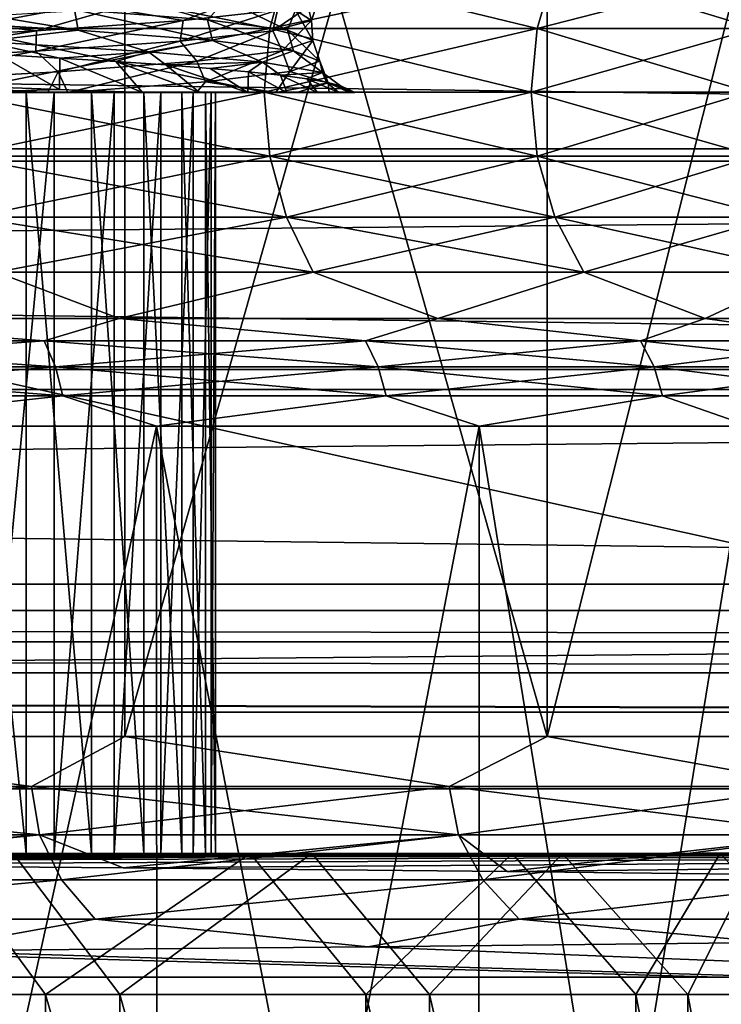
# Model space of a CAD drawing. Header units: metres. Extents: x -205 to 205, y -104 to 104.
# Tile 954 of 1056: x 11 to 13.49, y -40.49 to -37. Entities that reach past the tile are written whole.
import ezdxf

# ---------------------------------------------------------------- set-up
doc = ezdxf.new("R2010")
doc.units = ezdxf.units.M
doc.layers.add('solid_01_2-CONSUMER_EHM_BOX_SW0001', color=7, linetype='CONTINUOUS')

msp = doc.modelspace()

# ---------------------------------------------------------------- linework, layer by layer
at = {"layer": 'solid_01_2-CONSUMER_EHM_BOX_SW0001'}
for points in [[(27.853924, 67.360435), (-0.010849, -74.95858), (-0.010778, 75.04142)], [(27.853924, 67.360435), (27.752735, 66.82019), (-0.010849, -74.95858)], [(27.752735, 66.82019), (27.752735, 66.262619), (-0.010849, -74.95858)], [(27.752672, -66.17981), (-0.010849, -74.95858), (27.752735, 66.262619)], [(-42.500065, -37.458561, 108.5), (42.499969, 37.541401, 108.5), (-42.500031, 37.541439, 108.5)], [(-42.500065, -37.458561, 108.5), (42.499935, -37.458599, 108.5), (42.499969, 37.541401, 108.5)], [(-18.500069, -39.958572, 6), (18.499931, -39.958588, 6), (-18.500063, -31.758572, 6)], [(18.499931, -39.958588, 6), (18.499937, -31.758589, 6), (-18.500063, -31.758572, 6)], [(9.726179, -34.258587, 9.711827), (11.377234, -34.258587, 10.940975), (9.726241, -39.543434, 9.711865)], [(11.377255, -34.258587, 38.059006), (9.726205, -34.258587, 39.288155), (9.726241, -39.543434, 39.288136)], [(11.377255, -34.258587, 38.059006), (9.726241, -39.543434, 39.288136), (11.377274, -39.543434, 38.058987)], [(11.377234, -34.258587, 10.940975), (11.377274, -39.543434, 10.941013), (9.726241, -39.543434, 9.711865)], [(11.377234, -34.258587, 10.940975), (12.874451, -34.258587, 12.353525), (11.377274, -39.543434, 10.941013)], [(11.377255, -34.258587, 38.059006), (11.377274, -39.543434, 38.058987), (12.874446, -39.543438, 36.646477)], [(12.87447, -34.258587, 36.646454), (11.377255, -34.258587, 38.059006), (12.874446, -39.543438, 36.646477)], [(12.874451, -34.258587, 12.353525), (12.874446, -39.543438, 12.353523), (11.377274, -39.543434, 10.941013)], [(12.87447, -34.258587, 36.646454), (12.874446, -39.543438, 36.646477), (14.197513, -39.543438, 35.069706)], [(14.197634, -34.258587, 13.930455), (14.197513, -39.543438, 13.930293), (12.874446, -39.543438, 12.353523)], [(12.874451, -34.258587, 12.353525), (14.197634, -34.258587, 13.930455), (12.874446, -39.543438, 12.353523)], [(14.197644, -34.258587, 35.06953), (12.87447, -34.258587, 36.646454), (14.197513, -39.543438, 35.069706)], [(30.89452, -37.501553, 63.099998), (-30.894653, -37.501522, 63.099998), (-30.802666, -36.655441, 63.099998)], [(30.89452, -37.501553, 63.099998), (-30.802666, -36.655441, 63.099998), (30.802534, -36.655472, 63.099998)], [(10.836471, -36.815277, 14.276255), (10.783183, -37.031227, 14.32653), (11.891338, -37.031227, 15.647178)], [(10.836471, -36.815277, 34.723743), (11.950102, -36.815281, 33.396572), (10.783183, -37.031227, 34.67347)], [(11.950102, -36.815281, 33.396572), (11.891338, -37.031227, 33.352821), (10.783183, -37.031227, 34.67347)], [(11.950102, -36.815281, 15.603429), (10.836471, -36.815277, 14.276255), (11.891338, -37.031227, 15.647178)], [(11.950102, -36.815281, 15.603429), (11.891338, -37.031227, 15.647178), (12.838683, -37.031227, 17.087545)], [(12.902128, -36.815281, 31.949085), (12.838683, -37.031227, 31.912455), (11.891338, -37.031227, 33.352821)], [(11.950102, -36.815281, 33.396572), (12.902128, -36.815281, 31.949085), (11.891338, -37.031227, 33.352821)], [(12.902128, -36.815281, 17.050915), (11.950102, -36.815281, 15.603429), (12.838683, -37.031227, 17.087545)], [(12.902128, -36.815281, 17.050915), (12.838683, -37.031227, 17.087545), (13.612405, -37.031231, 18.628153)], [(13.679674, -36.815281, 30.400864), (13.612405, -37.031231, 30.371847), (12.838683, -37.031227, 31.912455)], [(12.902128, -36.815281, 31.949085), (13.679674, -36.815281, 30.400864), (12.838683, -37.031227, 31.912455)], [(13.679674, -36.815281, 18.599136), (12.902128, -36.815281, 17.050915), (13.612405, -37.031231, 18.628153)], [(11.29941, -36.893013, 20.334616), (11.67017, -37.000408, 21.531225), (11.197923, -36.963531, 20.068594)], [(11.29941, -36.893013, 20.334616), (11.73415, -36.929577, 21.795176), (11.67017, -37.000408, 21.531225)], [(12.011728, -36.893383, 23.34391), (12.038927, -37.002697, 24.821312), (11.982386, -36.966137, 23.298775)], [(12.011728, -36.893383, 23.34391), (12.062275, -36.929955, 24.870272), (12.038927, -37.002697, 24.821312)], [(10.542434, -36.926651, 18.67874), (11.211531, -37.036854, 20.036007), (10.551881, -36.999981, 18.644938)], [(10.542434, -36.926651, 18.67874), (11.197923, -36.963531, 20.068594), (11.211531, -37.036854, 20.036007)], [(11.786839, -36.924587, 27.288975), (11.337442, -36.961376, 28.764568), (11.583278, -37.003101, 27.881245)], [(11.786839, -36.924587, 27.288975), (11.583278, -37.003101, 27.881245), (11.917899, -36.966526, 26.390728)], [(11.73415, -36.929577, 21.795176), (11.953613, -37.037285, 23.042011), (11.67017, -37.000408, 21.531225)], [(11.73415, -36.929577, 21.795176), (11.982386, -36.966137, 23.298775), (11.953613, -37.037285, 23.042011)], [(12.062275, -36.929955, 24.870272), (11.901022, -37.039257, 26.338717), (12.038927, -37.002697, 24.821312)], [(12.062275, -36.929955, 24.870272), (11.917899, -36.966526, 26.390728), (11.901022, -37.039257, 26.338717)], [(11.337442, -36.961376, 28.764568), (10.704362, -36.998169, 30.170763), (11.064303, -37.039673, 29.317802)], [(11.337442, -36.961376, 28.764568), (11.064303, -37.039673, 29.317802), (11.583278, -37.003101, 27.881245)], [(11.197923, -36.963531, 20.068594), (11.687739, -37.073727, 21.500374), (11.211531, -37.036854, 20.036007)], [(11.197923, -36.963531, 20.068594), (11.67017, -37.000408, 21.531225), (11.687739, -37.073727, 21.500374)], [(11.917899, -36.966526, 26.390728), (11.573196, -37.075821, 27.827026), (11.901022, -37.039257, 26.338717)], [(11.917899, -36.966526, 26.390728), (11.583278, -37.003101, 27.881245), (11.573196, -37.075821, 27.827026)], [(11.982386, -36.966137, 23.298775), (12.042926, -37.074162, 24.576216), (11.953613, -37.037285, 23.042011)], [(11.982386, -36.966137, 23.298775), (12.038927, -37.002697, 24.821312), (12.042926, -37.074162, 24.576216)], [(10.704362, -36.998169, 30.170763), (10.367154, -37.076244, 30.676529), (11.064303, -37.039673, 29.317802)], [(10.551881, -36.999981, 18.644938), (11.211531, -37.036854, 20.036007), (10.874104, -37.078163, 19.162477)], [(11.583278, -37.003101, 27.881245), (11.061324, -37.112381, 29.262299), (11.573196, -37.075821, 27.827026)], [(11.583278, -37.003101, 27.881245), (11.064303, -37.039673, 29.317802), (11.061324, -37.112381, 29.262299)], [(11.67017, -37.000408, 21.531225), (11.974912, -37.110596, 23.013386), (11.687739, -37.073727, 21.500374)], [(11.67017, -37.000408, 21.531225), (11.953613, -37.037285, 23.042011), (11.974912, -37.110596, 23.013386)], [(12.038927, -37.002697, 24.821312), (11.901022, -37.039257, 26.338717), (11.934342, -37.111038, 26.109131)], [(12.038927, -37.002697, 24.821312), (11.934342, -37.111038, 26.109131), (12.042926, -37.074162, 24.576216)], [(11.064303, -37.039673, 29.317802), (10.367154, -37.076244, 30.676529), (10.37152, -37.148941, 30.620703)], [(11.064303, -37.039673, 29.317802), (10.37152, -37.148941, 30.620703), (11.061324, -37.112381, 29.262299)], [(10.783183, -37.031227, 14.32653), (10.765063, -37.2579, 14.343623), (11.871357, -37.2579, 15.662053)], [(11.891338, -37.031227, 33.352821), (11.871357, -37.2579, 33.337948), (10.765063, -37.2579, 34.656376)], [(10.783183, -37.031227, 34.67347), (11.891338, -37.031227, 33.352821), (10.765063, -37.2579, 34.656376)], [(11.891338, -37.031227, 15.647178), (10.783183, -37.031227, 14.32653), (11.871357, -37.2579, 15.662053)], [(11.211531, -37.036854, 20.036007), (11.461298, -37.114796, 20.581242), (10.874104, -37.078163, 19.162477)], [(11.211531, -37.036854, 20.036007), (11.687739, -37.073727, 21.500374), (11.461298, -37.114796, 20.581242)], [(11.901022, -37.039257, 26.338717), (11.573196, -37.075821, 27.827026), (11.631629, -37.147915, 27.616152)], [(11.901022, -37.039257, 26.338717), (11.631629, -37.147915, 27.616152), (11.934342, -37.111038, 26.109131)], [(11.891338, -37.031227, 15.647178), (11.871357, -37.2579, 15.662053), (12.81711, -37.2579, 17.1)], [(12.838683, -37.031227, 31.912455), (12.81711, -37.2579, 31.9), (11.871357, -37.2579, 33.337948)], [(11.891338, -37.031227, 33.352821), (12.838683, -37.031227, 31.912455), (11.871357, -37.2579, 33.337948)], [(12.838683, -37.031227, 17.087545), (11.891338, -37.031227, 15.647178), (12.81711, -37.2579, 17.1)], [(11.953613, -37.037285, 23.042011), (12.067712, -37.147469, 24.550274), (11.974912, -37.110596, 23.013386)], [(11.953613, -37.037285, 23.042011), (12.042926, -37.074162, 24.576216), (12.067712, -37.147469, 24.550274)], [(12.838683, -37.031227, 17.087545), (12.81711, -37.2579, 17.1), (13.589532, -37.257904, 18.63802)], [(12.838683, -37.031227, 31.912455), (13.612405, -37.031231, 30.371847), (12.81711, -37.2579, 31.9)], [(13.612405, -37.031231, 30.371847), (13.589532, -37.257904, 30.36198), (12.81711, -37.2579, 31.9)], [(13.612405, -37.031231, 18.628153), (12.838683, -37.031227, 17.087545), (13.589532, -37.257904, 18.63802)], [(11.146388, -37.136261, 19.604303), (10.874104, -37.078163, 19.162477), (11.461298, -37.114796, 20.581242)], [(11.146388, -37.136261, 19.604303), (10.927922, -37.123985, 19.133593), (10.874104, -37.078163, 19.162477)], [(11.573196, -37.075821, 27.827026), (11.061324, -37.112381, 29.262299), (11.140815, -37.184792, 29.072708)], [(11.573196, -37.075821, 27.827026), (11.140815, -37.184792, 29.072708), (11.631629, -37.147915, 27.616152)], [(11.687739, -37.073727, 21.500374), (11.864422, -37.151428, 22.063244), (11.461298, -37.114796, 20.581242)], [(11.687739, -37.073727, 21.500374), (11.974912, -37.110596, 23.013386), (11.864422, -37.151428, 22.063244)], [(12.042926, -37.074162, 24.576216), (11.934342, -37.111038, 26.109131), (11.962289, -37.184338, 26.086288)], [(12.042926, -37.074162, 24.576216), (11.962289, -37.184338, 26.086288), (12.067712, -37.147469, 24.550274)], [(11.061324, -37.112381, 29.262299), (10.37152, -37.148941, 30.620703), (10.468033, -37.221668, 30.454279)], [(11.061324, -37.112381, 29.262299), (10.468033, -37.221668, 30.454279), (11.140815, -37.184792, 29.072708)], [(11.145712, -37.247341, 19.04007), (10.811495, -37.236092, 18.382099), (10.927922, -37.123985, 19.133593)], [(11.145712, -37.247341, 19.04007), (10.927922, -37.123985, 19.133593), (11.146388, -37.136261, 19.604303)], [(11.344678, -37.148529, 20.083868), (11.146388, -37.136261, 19.604303), (11.461298, -37.114796, 20.581242)], [(11.522408, -37.160793, 20.571148), (11.344678, -37.148529, 20.083868), (11.461298, -37.114796, 20.581242)], [(11.522408, -37.160793, 20.571148), (11.461298, -37.114796, 20.581242), (11.864422, -37.151428, 22.063244)], [(11.934342, -37.111038, 26.109131), (11.631629, -37.147915, 27.616152), (11.662302, -37.221207, 27.596786)], [(11.934342, -37.111038, 26.109131), (11.662302, -37.221207, 27.596786), (11.962289, -37.184338, 26.086288)], [(11.974912, -37.110596, 23.013386), (12.07822, -37.188061, 23.584097), (11.864422, -37.151428, 22.063244)], [(11.974912, -37.110596, 23.013386), (12.067712, -37.147469, 24.550274), (12.07822, -37.188061, 23.584097)], [(11.631629, -37.147915, 27.616152), (11.140815, -37.184792, 29.072708), (11.175011, -37.258579, 29.058821)], [(11.145712, -37.247341, 19.04007), (11.146388, -37.136261, 19.604303), (11.439484, -37.258579, 19.715103)], [(11.344678, -37.148529, 20.083868), (11.439484, -37.258579, 19.715103), (11.146388, -37.136261, 19.604303)], [(11.631629, -37.147915, 27.616152), (11.175011, -37.258579, 29.058821), (11.662302, -37.221207, 27.596786)], [(11.344678, -37.148529, 20.083868), (11.641724, -37.258579, 20.316133), (11.439484, -37.258579, 19.715103)], [(11.522408, -37.160793, 20.571148), (11.641724, -37.258579, 20.316133), (11.344678, -37.148529, 20.083868)], [(11.679233, -37.173058, 21.064993), (11.522408, -37.160793, 20.571148), (11.864422, -37.151428, 22.063244)], [(11.522408, -37.160793, 20.571148), (11.812442, -37.258579, 20.92153), (11.641724, -37.258579, 20.316133)], [(11.679233, -37.173058, 21.064993), (11.812442, -37.258579, 20.92153), (11.522408, -37.160793, 20.571148)], [(11.814853, -37.185318, 21.564251), (11.679233, -37.173058, 21.064993), (11.864422, -37.151428, 22.063244)], [(11.929044, -37.197582, 22.068018), (11.814853, -37.185318, 21.564251), (11.864422, -37.151428, 22.063244)], [(11.929044, -37.197582, 22.068018), (11.864422, -37.151428, 22.063244), (12.07822, -37.188061, 23.584097)], [(12.067712, -37.147469, 24.550274), (11.962289, -37.184338, 26.086288), (12.097486, -37.224697, 25.119415)], [(12.067712, -37.147469, 24.550274), (12.097486, -37.224697, 25.119415), (12.07822, -37.188061, 23.584097)], [(11.140815, -37.184792, 29.072708), (10.468033, -37.221668, 30.454279), (11.104008, -37.258579, 29.223473)], [(11.140815, -37.184792, 29.072708), (11.104008, -37.258579, 29.223473), (11.175011, -37.258579, 29.058821)], [(11.962289, -37.184338, 26.086288), (11.662302, -37.221207, 27.596786), (11.91176, -37.258579, 26.655918)], [(11.814853, -37.185318, 21.564251), (11.812442, -37.258579, 20.92153), (11.679233, -37.173058, 21.064993)], [(11.814853, -37.185318, 21.564251), (11.951645, -37.258579, 21.531424), (11.812442, -37.258579, 20.92153)], [(11.929044, -37.197582, 22.068018), (11.951645, -37.258579, 21.531424), (11.814853, -37.185318, 21.564251)], [(11.962289, -37.184338, 26.086288), (11.91176, -37.258579, 26.655918), (12.097486, -37.224697, 25.119415)], [(12.021606, -37.209843, 22.575621), (11.929044, -37.197582, 22.068018), (12.07822, -37.188061, 23.584097)], [(11.929044, -37.197582, 22.068018), (12.059374, -37.258579, 22.146608), (11.951645, -37.258579, 21.531424)], [(12.021606, -37.209843, 22.575621), (12.059374, -37.258579, 22.146608), (11.929044, -37.197582, 22.068018)], [(12.092312, -37.222103, 23.086166), (12.021606, -37.209843, 22.575621), (12.07822, -37.188061, 23.584097)], [(12.14114, -37.234364, 23.598743), (12.07822, -37.188061, 23.584097), (12.097486, -37.224697, 25.119415)], [(12.14114, -37.234364, 23.598743), (12.092312, -37.222103, 23.086166), (12.07822, -37.188061, 23.584097)], [(10.468033, -37.221668, 30.454279), (10.412971, -37.258579, 30.566191), (11.104008, -37.258579, 29.223473)], [(11.145712, -37.247341, 19.04007), (10.785921, -37.258579, 18.38452), (10.811495, -37.236092, 18.382099)], [(11.662302, -37.221207, 27.596786), (11.175011, -37.258579, 29.058821), (11.631208, -37.258579, 27.78581)], [(11.662302, -37.221207, 27.596786), (11.631208, -37.258579, 27.78581), (11.91176, -37.258579, 26.655918)], [(12.097486, -37.224697, 25.119415), (11.91176, -37.258579, 26.655918), (11.986959, -37.258579, 26.253613)], [(12.097486, -37.224697, 25.119415), (11.986959, -37.258579, 26.253613), (12.101492, -37.258579, 25.452013)], [(12.021606, -37.209843, 22.575621), (12.135512, -37.258579, 22.764833), (12.059374, -37.258579, 22.146608)], [(12.092312, -37.222103, 23.086166), (12.135512, -37.258579, 22.764833), (12.021606, -37.209843, 22.575621)], [(12.092312, -37.222103, 23.086166), (12.17994, -37.258579, 23.383846), (12.135512, -37.258579, 22.764833)], [(12.14114, -37.234364, 23.598743), (12.17994, -37.258579, 23.383846), (12.092312, -37.222103, 23.086166)], [(12.097486, -37.224697, 25.119415), (12.101492, -37.258579, 25.452013), (12.173798, -37.258579, 24.626743)], [(12.16821, -37.246616, 24.112425), (12.097486, -37.224697, 25.119415), (12.173798, -37.258579, 24.626743)], [(12.16821, -37.246616, 24.112425), (12.14114, -37.234364, 23.598743), (12.097486, -37.224697, 25.119415)], [(12.14114, -37.234364, 23.598743), (12.192699, -37.258579, 24.00444), (12.17994, -37.258579, 23.383846)], [(12.16821, -37.246616, 24.112425), (12.192699, -37.258579, 24.00444), (12.14114, -37.234364, 23.598743)], [(11.104008, -37.258579, 29.223473), (10.412971, -37.258579, 30.566191), (10.868356, -37.258579, 28.831619)], [(10.749887, -37.258579, 19.882206), (11.027262, -39.95858, 20.590677), (10.749854, -39.95858, 19.882133)], [(10.749887, -37.258579, 19.882206), (11.027293, -37.258579, 20.590759), (11.027262, -39.95858, 20.590677)], [(10.785921, -37.258579, 18.38452), (11.027293, -37.258579, 20.590759), (10.749887, -37.258579, 19.882206)], [(10.765063, -37.2579, 14.343623), (10.782968, -37.484608, 14.326732), (11.891101, -37.484608, 15.647354)], [(11.871357, -37.2579, 15.662053), (10.765063, -37.2579, 14.343623), (11.891101, -37.484608, 15.647354)], [(10.765063, -37.2579, 34.656376), (11.871357, -37.2579, 33.337948), (10.782968, -37.484608, 34.673267)], [(11.871357, -37.2579, 33.337948), (11.891101, -37.484608, 33.352646), (10.782968, -37.484608, 34.673267)], [(11.145712, -37.247341, 19.04007), (11.439484, -37.258579, 19.715103), (10.785921, -37.258579, 18.38452)], [(10.785921, -37.258579, 18.38452), (11.439484, -37.258579, 19.715103), (11.027293, -37.258579, 20.590759)], [(11.126906, -37.258579, 28.11598), (10.868356, -37.258579, 28.831619), (10.868382, -39.95858, 28.831547)], [(11.104008, -37.258579, 29.223473), (10.868356, -37.258579, 28.831619), (11.126906, -37.258579, 28.11598)], [(11.126906, -37.258579, 28.11598), (10.868382, -39.95858, 28.831547), (11.12693, -39.95858, 28.115898)], [(11.027293, -37.258579, 20.590759), (11.25905, -39.95858, 21.321594), (11.027262, -39.95858, 20.590677)], [(11.027293, -37.258579, 20.590759), (11.259079, -37.258579, 21.321686), (11.25905, -39.95858, 21.321594)], [(11.439484, -37.258579, 19.715103), (11.259079, -37.258579, 21.321686), (11.027293, -37.258579, 20.590759)], [(11.175011, -37.258579, 29.058821), (11.104008, -37.258579, 29.223473), (11.126906, -37.258579, 28.11598)], [(11.339261, -37.258579, 27.379181), (11.126906, -37.258579, 28.11598), (11.12693, -39.95858, 28.115898)], [(11.175011, -37.258579, 29.058821), (11.126906, -37.258579, 28.11598), (11.339261, -37.258579, 27.379181)], [(11.339261, -37.258579, 27.379181), (11.12693, -39.95858, 28.115898), (11.339281, -39.95858, 27.379089)], [(11.175011, -37.258579, 29.058821), (11.339261, -37.258579, 27.379181), (11.50406, -37.258579, 26.628265)], [(11.631208, -37.258579, 27.78581), (11.175011, -37.258579, 29.058821), (11.50406, -37.258579, 26.628265)], [(11.259079, -37.258579, 21.321686), (11.443674, -39.95858, 22.067884), (11.25905, -39.95858, 21.321594)], [(11.259079, -37.258579, 21.321686), (11.443698, -37.258579, 22.067986), (11.443674, -39.95858, 22.067884)], [(11.439484, -37.258579, 19.715103), (11.443698, -37.258579, 22.067986), (11.259079, -37.258579, 21.321686)], [(11.50406, -37.258579, 26.628265), (11.339261, -37.258579, 27.379181), (11.339281, -39.95858, 27.379089)], [(11.50406, -37.258579, 26.628265), (11.339281, -39.95858, 27.379089), (11.504076, -39.95858, 26.628164)], [(11.439484, -37.258579, 19.715103), (11.578707, -37.258579, 22.820278), (11.443698, -37.258579, 22.067986)], [(11.439484, -37.258579, 19.715103), (11.641724, -37.258579, 20.316133), (11.578707, -37.258579, 22.820278)], [(11.443698, -37.258579, 22.067986), (11.578689, -39.95858, 22.820169), (11.443674, -39.95858, 22.067884)], [(11.443698, -37.258579, 22.067986), (11.578707, -37.258579, 22.820278), (11.578689, -39.95858, 22.820169)], [(11.619109, -37.258579, 25.872669), (11.50406, -37.258579, 26.628265), (11.504076, -39.95858, 26.628164)], [(11.631208, -37.258579, 27.78581), (11.50406, -37.258579, 26.628265), (11.619109, -37.258579, 25.872669)], [(11.619109, -37.258579, 25.872669), (11.504076, -39.95858, 26.628164), (11.619119, -39.95858, 25.872561)], [(11.578707, -37.258579, 22.820278), (11.663017, -39.95858, 23.577497), (11.578689, -39.95858, 22.820169)], [(11.578707, -37.258579, 22.820278), (11.66303, -37.258579, 23.57761), (11.663017, -39.95858, 23.577497)], [(11.641724, -37.258579, 20.316133), (11.66303, -37.258579, 23.57761), (11.578707, -37.258579, 22.820278)], [(11.683356, -37.258579, 25.113375), (11.619109, -37.258579, 25.872669), (11.619119, -39.95858, 25.872561)], [(11.631208, -37.258579, 27.78581), (11.619109, -37.258579, 25.872669), (11.683356, -37.258579, 25.113375)], [(11.683356, -37.258579, 25.113375), (11.619119, -39.95858, 25.872561), (11.68336, -39.95858, 25.11326)], [(11.631208, -37.258579, 27.78581), (11.683356, -37.258579, 25.113375), (11.812442, -37.258579, 20.92153)], [(11.91176, -37.258579, 26.655918), (11.631208, -37.258579, 27.78581), (11.812442, -37.258579, 20.92153)], [(11.641724, -37.258579, 20.316133), (11.697944, -37.258579, 24.345165), (11.66303, -37.258579, 23.57761)], [(11.641724, -37.258579, 20.316133), (11.812442, -37.258579, 20.92153), (11.697944, -37.258579, 24.345165)], [(11.66303, -37.258579, 23.57761), (11.69794, -39.95858, 24.345051), (11.663017, -39.95858, 23.577497)], [(11.66303, -37.258579, 23.57761), (11.697944, -37.258579, 24.345165), (11.69794, -39.95858, 24.345051)], [(11.697944, -37.258579, 24.345165), (11.683356, -37.258579, 25.113375), (11.68336, -39.95858, 25.11326)], [(11.812442, -37.258579, 20.92153), (11.683356, -37.258579, 25.113375), (11.697944, -37.258579, 24.345165)], [(11.697944, -37.258579, 24.345165), (11.68336, -39.95858, 25.11326), (11.69794, -39.95858, 24.345051)], [(11.91176, -37.258579, 26.655918), (11.812442, -37.258579, 20.92153), (11.951645, -37.258579, 21.531424)], [(11.871357, -37.2579, 15.662053), (11.891101, -37.484608, 15.647354), (12.838427, -37.484608, 17.087692)], [(12.81711, -37.2579, 17.1), (11.871357, -37.2579, 15.662053), (12.838427, -37.484608, 17.087692)], [(11.871357, -37.2579, 33.337948), (12.81711, -37.2579, 31.9), (11.891101, -37.484608, 33.352646)], [(12.81711, -37.2579, 31.9), (12.838427, -37.484608, 31.912308), (11.891101, -37.484608, 33.352646)], [(11.986959, -37.258579, 26.253613), (11.91176, -37.258579, 26.655918), (11.951645, -37.258579, 21.531424)], [(12.101492, -37.258579, 25.452013), (11.951645, -37.258579, 21.531424), (12.059374, -37.258579, 22.146608)], [(12.101492, -37.258579, 25.452013), (11.986959, -37.258579, 26.253613), (11.951645, -37.258579, 21.531424)], [(12.101492, -37.258579, 25.452013), (12.059374, -37.258579, 22.146608), (12.135512, -37.258579, 22.764833)], [(12.101492, -37.258579, 25.452013), (12.135512, -37.258579, 22.764833), (12.173798, -37.258579, 24.626743)], [(12.135512, -37.258579, 22.764833), (12.17994, -37.258579, 23.383846), (12.173798, -37.258579, 24.626743)], [(12.16821, -37.246616, 24.112425), (12.173798, -37.258579, 24.626743), (12.192699, -37.258579, 24.00444)], [(12.17994, -37.258579, 23.383846), (12.192699, -37.258579, 24.00444), (12.173798, -37.258579, 24.626743)], [(12.81711, -37.2579, 17.1), (12.838427, -37.484608, 17.087692), (13.612134, -37.484608, 18.628269)], [(13.589532, -37.257904, 18.63802), (12.81711, -37.2579, 17.1), (13.612134, -37.484608, 18.628269)], [(12.81711, -37.2579, 31.9), (13.589532, -37.257904, 30.36198), (12.838427, -37.484608, 31.912308)], [(13.589532, -37.257904, 30.36198), (13.612134, -37.484608, 30.371731), (12.838427, -37.484608, 31.912308)], [(-42.438484, -38.240883, 108.5), (42.499935, -37.458599, 108.5), (-42.500065, -37.458561, 108.5)], [(-42.438484, -38.240883, 108.5), (42.438351, -38.240921, 108.5), (42.499935, -37.458599, 108.5)], [(31.10854, -38.312344, 63.099998), (-31.108673, -38.312309, 63.099998), (-30.894653, -37.501522, 63.099998)], [(31.10854, -38.312344, 63.099998), (-30.894653, -37.501522, 63.099998), (30.89452, -37.501553, 63.099998)], [(10.782968, -37.484608, 14.326732), (10.83605, -37.700649, 14.276651), (11.949638, -37.700653, 15.603774)], [(11.891101, -37.484608, 15.647354), (10.782968, -37.484608, 14.326732), (11.949638, -37.700653, 15.603774)], [(10.782968, -37.484608, 34.673267), (11.891101, -37.484608, 33.352646), (10.83605, -37.700649, 34.723351)], [(11.891101, -37.484608, 33.352646), (11.949638, -37.700653, 33.396225), (10.83605, -37.700649, 34.723351)], [(11.891101, -37.484608, 15.647354), (11.949638, -37.700653, 15.603774), (12.901628, -37.700653, 17.051203)], [(12.838427, -37.484608, 17.087692), (11.891101, -37.484608, 15.647354), (12.901628, -37.700653, 17.051203)], [(11.891101, -37.484608, 33.352646), (12.838427, -37.484608, 31.912308), (11.949638, -37.700653, 33.396225)], [(12.838427, -37.484608, 31.912308), (12.901628, -37.700653, 31.948797), (11.949638, -37.700653, 33.396225)], [(12.838427, -37.484608, 17.087692), (12.901628, -37.700653, 17.051203), (13.679144, -37.700653, 18.599365)], [(13.612134, -37.484608, 18.628269), (12.838427, -37.484608, 17.087692), (13.679144, -37.700653, 18.599365)], [(12.838427, -37.484608, 31.912308), (13.612134, -37.484608, 30.371731), (12.901628, -37.700653, 31.948797)], [(13.612134, -37.484608, 30.371731), (13.679144, -37.700653, 30.400635), (12.901628, -37.700653, 31.948797)], [(10.83605, -37.700649, 14.276651), (10.921807, -37.895844, 14.195743), (12.044209, -37.895847, 15.533369)], [(11.949638, -37.700653, 15.603774), (10.83605, -37.700649, 14.276651), (12.044209, -37.895847, 15.533369)], [(10.83605, -37.700649, 34.723351), (11.949638, -37.700653, 33.396225), (10.921807, -37.895844, 34.804256)], [(11.949638, -37.700653, 33.396225), (12.044209, -37.895847, 33.466633), (10.921807, -37.895844, 34.804256)], [(11.949638, -37.700653, 15.603774), (12.044209, -37.895847, 15.533369), (13.003733, -37.895847, 16.992252)], [(12.901628, -37.700653, 17.051203), (11.949638, -37.700653, 15.603774), (13.003733, -37.895847, 16.992252)], [(11.949638, -37.700653, 33.396225), (12.901628, -37.700653, 31.948797), (12.044209, -37.895847, 33.466633)], [(12.901628, -37.700653, 31.948797), (13.003733, -37.895847, 32.007748), (12.044209, -37.895847, 33.466633)], [(12.901628, -37.700653, 17.051203), (13.003733, -37.895847, 16.992252), (13.787401, -37.895847, 18.552668)], [(13.679144, -37.700653, 18.599365), (12.901628, -37.700653, 17.051203), (13.787401, -37.895847, 18.552668)], [(12.901628, -37.700653, 31.948797), (13.679144, -37.700653, 30.400635), (13.003733, -37.895847, 32.007748)], [(13.679144, -37.700653, 30.400635), (13.787401, -37.895847, 30.447332), (13.003733, -37.895847, 32.007748)], [(10.921807, -37.895844, 34.804256), (11.356772, -38.060833, 34.561283), (10.061215, -38.060833, 35.856838)], [(10.921807, -37.895844, 14.195743), (10.061215, -38.060833, 13.14316), (11.356772, -38.060833, 14.438718)], [(10.921807, -37.895844, 34.804256), (12.044209, -37.895847, 33.466633), (11.356772, -38.060833, 34.561283)], [(12.044209, -37.895847, 15.533369), (10.921807, -37.895844, 14.195743), (11.356772, -38.060833, 14.438718)], [(12.044209, -37.895847, 33.466633), (12.486722, -38.060837, 33.119007), (11.356772, -38.060833, 34.561283)], [(12.044209, -37.895847, 15.533369), (11.356772, -38.060833, 14.438718), (12.486722, -38.060837, 15.880992)], [(12.044209, -37.895847, 33.466633), (13.003733, -37.895847, 32.007748), (12.486722, -38.060837, 33.119007)], [(13.003733, -37.895847, 16.992252), (12.044209, -37.895847, 15.533369), (12.486722, -38.060837, 15.880992)], [(13.003733, -37.895847, 32.007748), (13.434587, -38.060837, 31.55105), (12.486722, -38.060837, 33.119007)], [(13.003733, -37.895847, 16.992252), (12.486722, -38.060837, 15.880992), (13.434587, -38.060837, 17.44895)], [(13.003733, -37.895847, 32.007748), (13.787401, -37.895847, 30.447332), (13.434587, -38.060837, 31.55105)], [(13.787401, -37.895847, 18.552668), (13.003733, -37.895847, 16.992252), (13.434587, -38.060837, 17.44895)], [(13.787401, -37.895847, 30.447332), (14.186543, -38.060837, 29.880272), (13.434587, -38.060837, 31.55105)], [(13.787401, -37.895847, 18.552668), (13.434587, -38.060837, 17.44895), (14.186543, -38.060837, 19.119728)], [(9.800762, -38.1394, 36.180172), (10.061215, -38.060833, 35.856838), (11.090478, -38.1394, 34.96339)], [(11.090478, -38.1394, 14.036611), (10.061215, -38.060833, 13.14316), (9.800762, -38.1394, 12.819826)], [(11.090478, -38.1394, 34.96339), (10.061215, -38.060833, 35.856838), (11.356772, -38.060833, 34.561283)], [(11.090478, -38.1394, 14.036611), (11.356772, -38.060833, 14.438718), (10.061215, -38.060833, 13.14316)], [(11.090478, -38.1394, 34.96339), (11.356772, -38.060833, 34.561283), (12.230213, -38.1394, 33.605106)], [(12.230213, -38.1394, 15.394894), (11.356772, -38.060833, 14.438718), (11.090478, -38.1394, 14.036611)], [(12.230213, -38.1394, 33.605106), (11.356772, -38.060833, 34.561283), (12.486722, -38.060837, 33.119007)], [(12.230213, -38.1394, 15.394894), (12.486722, -38.060837, 15.880992), (11.356772, -38.060833, 14.438718)], [(12.230213, -38.1394, 33.605106), (12.486722, -38.060837, 33.119007), (13.204555, -38.1394, 32.123692)], [(13.204555, -38.1394, 16.876308), (12.486722, -38.060837, 15.880992), (12.230213, -38.1394, 15.394894)], [(13.204555, -38.1394, 32.123692), (12.486722, -38.060837, 33.119007), (13.434587, -38.060837, 31.55105)], [(13.204555, -38.1394, 16.876308), (13.434587, -38.060837, 17.44895), (12.486722, -38.060837, 15.880992)], [(13.204555, -38.1394, 32.123692), (13.434587, -38.060837, 31.55105), (14.000326, -38.1394, 30.539181)], [(14.000326, -38.1394, 18.460819), (13.434587, -38.060837, 17.44895), (13.204555, -38.1394, 16.876308)], [(14.000326, -38.1394, 30.539181), (13.434587, -38.060837, 31.55105), (14.186543, -38.060837, 29.880272)], [(14.000326, -38.1394, 18.460819), (14.186543, -38.060837, 19.119728), (13.434587, -38.060837, 17.44895)], [(9.800762, -38.1394, 12.819826), (9.83685, -38.232349, 12.776818), (11.131315, -38.232349, 13.998082)], [(11.090478, -38.1394, 14.036611), (9.800762, -38.1394, 12.819826), (11.131315, -38.232349, 13.998082)], [(9.800762, -38.1394, 36.180172), (11.090478, -38.1394, 34.96339), (9.83685, -38.232349, 36.223183)], [(11.090478, -38.1394, 34.96339), (11.131315, -38.232349, 35.001919), (9.83685, -38.232349, 36.223183)], [(11.090478, -38.1394, 14.036611), (11.131315, -38.232349, 13.998082), (12.275247, -38.232349, 15.361367)], [(12.230213, -38.1394, 15.394894), (11.090478, -38.1394, 14.036611), (12.275247, -38.232349, 15.361367)], [(11.090478, -38.1394, 34.96339), (12.230213, -38.1394, 33.605106), (11.131315, -38.232349, 35.001919)], [(12.230213, -38.1394, 33.605106), (12.275247, -38.232349, 33.638634), (11.131315, -38.232349, 35.001919)], [(12.230213, -38.1394, 15.394894), (12.275247, -38.232349, 15.361367), (13.253176, -38.232353, 16.848236)], [(13.204555, -38.1394, 16.876308), (12.230213, -38.1394, 15.394894), (13.253176, -38.232353, 16.848236)], [(12.230213, -38.1394, 33.605106), (13.204555, -38.1394, 32.123692), (12.275247, -38.232349, 33.638634)], [(13.204555, -38.1394, 32.123692), (13.253176, -38.232353, 32.151764), (12.275247, -38.232349, 33.638634)], [(13.204555, -38.1394, 16.876308), (13.253176, -38.232353, 16.848236), (14.051878, -38.232353, 18.438583)], [(14.000326, -38.1394, 18.460819), (13.204555, -38.1394, 16.876308), (14.051878, -38.232353, 18.438583)], [(13.204555, -38.1394, 32.123692), (14.000326, -38.1394, 30.539181), (13.253176, -38.232353, 32.151764)], [(14.000326, -38.1394, 30.539181), (14.051878, -38.232353, 30.561417), (13.253176, -38.232353, 32.151764)], [(-42.255455, -39.0033, 108.5), (42.438351, -38.240921, 108.5), (-42.438484, -38.240883, 108.5)], [(-42.255455, -39.0033, 108.5), (42.255322, -39.003338, 108.5), (42.438351, -38.240921, 108.5)], [(9.83685, -38.232349, 12.776818), (9.859188, -38.335228, 12.750196), (11.156592, -38.335228, 13.974235)], [(11.131315, -38.232349, 13.998082), (9.83685, -38.232349, 12.776818), (11.156592, -38.335228, 13.974235)], [(9.83685, -38.232349, 36.223183), (11.131315, -38.232349, 35.001919), (9.859188, -38.335228, 36.249802)], [(11.131315, -38.232349, 35.001919), (11.156592, -38.335228, 35.025764), (9.859188, -38.335228, 36.249802)], [(11.131315, -38.232349, 13.998082), (11.156592, -38.335228, 13.974235), (12.303123, -38.335228, 15.340615)], [(12.275247, -38.232349, 15.361367), (11.131315, -38.232349, 13.998082), (12.303123, -38.335228, 15.340615)], [(11.131315, -38.232349, 35.001919), (12.275247, -38.232349, 33.638634), (11.156592, -38.335228, 35.025764)], [(12.275247, -38.232349, 33.638634), (12.303123, -38.335228, 33.659386), (11.156592, -38.335228, 35.025764)], [(12.275247, -38.232349, 15.361367), (12.303123, -38.335228, 15.340615), (13.283272, -38.335232, 16.83086)], [(13.253176, -38.232353, 16.848236), (12.275247, -38.232349, 15.361367), (13.283272, -38.335232, 16.83086)], [(12.275247, -38.232349, 33.638634), (13.253176, -38.232353, 32.151764), (12.303123, -38.335228, 33.659386)], [(13.253176, -38.232353, 32.151764), (13.283272, -38.335232, 32.16914), (12.303123, -38.335228, 33.659386)], [(13.253176, -38.232353, 16.848236), (13.283272, -38.335232, 16.83086), (14.083788, -38.335232, 18.424818)], [(14.051878, -38.232353, 18.438583), (13.253176, -38.232353, 16.848236), (14.083788, -38.335232, 18.424818)], [(13.253176, -38.232353, 32.151764), (14.051878, -38.232353, 30.561417), (13.283272, -38.335232, 32.16914)], [(14.051878, -38.232353, 30.561417), (14.083788, -38.335232, 30.575182), (13.283272, -38.335232, 32.16914)], [(31.445253, -39.096508, 63.099998), (-31.445387, -39.096478, 63.099998), (-31.108673, -38.312309, 63.099998)], [(31.10854, -38.312344, 63.099998), (31.445253, -39.096508, 63.099998), (-31.108673, -38.312309, 63.099998)], [(9.859188, -38.335228, 36.249802), (11.156592, -38.335228, 35.025764), (10.178865, -38.442856, 35.989639)], [(11.156592, -38.335228, 13.974235), (9.859188, -38.335228, 12.750196), (10.178865, -38.442856, 13.01036)], [(11.156592, -38.335228, 35.025764), (11.489573, -38.44286, 34.678932), (10.178865, -38.442856, 35.989639)], [(11.156592, -38.335228, 13.974235), (10.178865, -38.442856, 13.01036), (11.489573, -38.44286, 14.321067)], [(11.156592, -38.335228, 35.025764), (12.303123, -38.335228, 33.659386), (11.489573, -38.44286, 34.678932)], [(12.303123, -38.335228, 15.340615), (11.156592, -38.335228, 13.974235), (11.489573, -38.44286, 14.321067)], [(12.303123, -38.335228, 33.659386), (12.632735, -38.44286, 33.219795), (11.489573, -38.44286, 34.678932)], [(12.303123, -38.335228, 15.340615), (11.489573, -38.44286, 14.321067), (12.632735, -38.44286, 15.780206)], [(12.303123, -38.335228, 33.659386), (13.283272, -38.335232, 32.16914), (12.632735, -38.44286, 33.219795)], [(13.283272, -38.335232, 16.83086), (12.303123, -38.335228, 15.340615), (12.632735, -38.44286, 15.780206)], [(13.283272, -38.335232, 32.16914), (13.591683, -38.44286, 31.633501), (12.632735, -38.44286, 33.219795)], [(13.283272, -38.335232, 16.83086), (12.632735, -38.44286, 15.780206), (13.591683, -38.44286, 17.366499)], [(13.283272, -38.335232, 32.16914), (14.083788, -38.335232, 30.575182), (13.591683, -38.44286, 31.633501)], [(14.083788, -38.335232, 18.424818), (13.283272, -38.335232, 16.83086), (13.591683, -38.44286, 17.366499)], [(10.176485, -44.386917, 35.991135), (10.178865, -38.442856, 35.989639), (11.489573, -38.44286, 34.678932)], [(10.176485, -44.386917, 13.008865), (11.491065, -44.386921, 14.323444), (10.178865, -38.442856, 13.01036)], [(11.491065, -44.386921, 34.676556), (10.176485, -44.386917, 35.991135), (11.489573, -38.44286, 34.678932)], [(11.491065, -44.386921, 14.323444), (11.489573, -38.44286, 14.321067), (10.178865, -38.442856, 13.01036)], [(11.491065, -44.386921, 34.676556), (11.489573, -38.44286, 34.678932), (12.632735, -38.44286, 33.219795)], [(12.630839, -44.386921, 15.778624), (12.632735, -38.44286, 15.780206), (11.489573, -38.44286, 14.321067)], [(11.491065, -44.386921, 14.323444), (12.630839, -44.386921, 15.778624), (11.489573, -38.44286, 14.321067)], [(12.630839, -44.386921, 33.221375), (11.491065, -44.386921, 34.676556), (12.632735, -38.44286, 33.219795)], [(12.630839, -44.386921, 33.221375), (12.632735, -38.44286, 33.219795), (13.591683, -38.44286, 31.633501)], [(13.592675, -44.386921, 31.631077), (12.630839, -44.386921, 33.221375), (13.591683, -38.44286, 31.633501)], [(12.630839, -44.386921, 15.778624), (13.592675, -44.386921, 17.368923), (12.632735, -38.44286, 15.780206)], [(13.592675, -44.386921, 17.368923), (13.591683, -38.44286, 17.366499), (12.632735, -38.44286, 15.780206)], [(-41.954979, -39.72876, 108.5), (42.255322, -39.003338, 108.5), (-42.255455, -39.0033, 108.5)], [(-41.954979, -39.72876, 108.5), (41.954842, -39.728798, 108.5), (42.255322, -39.003338, 108.5)], [(31.492624, -39.207039, 63.099998), (-31.492754, -39.207001, 63.099998), (-31.445387, -39.096478, 63.099998)], [(31.492624, -39.207039, 63.099998), (-31.445387, -39.096478, 63.099998), (31.445253, -39.096508, 63.099998)], [(31.527092, -39.317688, 63.099998), (-31.527222, -39.317642, 63.099998), (-31.492754, -39.207001, 63.099998)], [(31.527092, -39.317688, 63.099998), (-31.492754, -39.207001, 63.099998), (31.492624, -39.207039, 63.099998)], [(-31.527222, -39.317642, 63.099998), (18.998238, -39.456894, 63.099998), (-18.998371, -39.456875, 63.099998)], [(-31.527222, -39.317642, 63.099998), (20.301628, -39.456894, 63.099998), (18.998238, -39.456894, 63.099998)], [(31.527092, -39.317688, 63.099998), (20.301628, -39.456894, 63.099998), (-31.527222, -39.317642, 63.099998)], [(-18.998373, -40.556545, 63.099998), (-18.998371, -39.456875, 63.099998), (18.998236, -40.556561, 63.099998)], [(18.998236, -40.556561, 63.099998), (-18.998371, -39.456875, 63.099998), (18.998238, -39.456894, 63.099998)], [(9.425269, -39.720108, 39.500336), (11.045509, -39.720108, 38.350716), (9.726241, -39.543434, 39.288136)], [(11.045509, -39.720108, 10.649284), (9.425269, -39.720108, 9.499662), (9.726241, -39.543434, 9.711865)], [(11.045509, -39.720108, 38.350716), (11.377274, -39.543434, 38.058987), (9.726241, -39.543434, 39.288136)], [(11.045509, -39.720108, 10.649284), (9.726241, -39.543434, 9.711865), (11.377274, -39.543434, 10.941013)], [(11.045509, -39.720108, 38.350716), (12.526845, -39.720108, 37.026913), (11.377274, -39.543434, 38.058987)], [(12.526845, -39.720108, 11.973087), (11.045509, -39.720108, 10.649284), (11.377274, -39.543434, 10.941013)], [(12.526845, -39.720108, 37.026913), (12.874446, -39.543438, 36.646477), (11.377274, -39.543434, 38.058987)], [(12.526845, -39.720108, 11.973087), (11.377274, -39.543434, 10.941013), (12.874446, -39.543438, 12.353523)], [(12.526845, -39.720108, 37.026913), (13.850648, -39.720108, 35.545578), (12.874446, -39.543438, 36.646477)], [(13.850648, -39.720108, 13.454423), (12.526845, -39.720108, 11.973087), (12.874446, -39.543438, 12.353523)], [(13.850648, -39.720108, 35.545578), (14.197513, -39.543438, 35.069706), (12.874446, -39.543438, 36.646477)], [(13.850648, -39.720108, 13.454423), (12.874446, -39.543438, 12.353523), (14.197513, -39.543438, 13.930293)], [(-41.545261, -40.39732, 108.5), (41.954842, -39.728798, 108.5), (-41.954979, -39.72876, 108.5)], [(-41.545261, -40.39732, 108.5), (41.545124, -40.397358, 108.5), (41.954842, -39.728798, 108.5)], [(9.425269, -39.720108, 39.500336), (9.450178, -39.891552, 39.539982), (11.0747, -39.891556, 38.387321)], [(9.425269, -39.720108, 39.500336), (11.0747, -39.891556, 38.387321), (11.045509, -39.720108, 38.350716)], [(11.045509, -39.720108, 10.649284), (9.450178, -39.891552, 9.460019), (9.425269, -39.720108, 9.499662)], [(11.045509, -39.720108, 10.649284), (11.0747, -39.891556, 10.612679), (9.450178, -39.891552, 9.460019)], [(11.045509, -39.720108, 38.350716), (11.0747, -39.891556, 38.387321), (12.559952, -39.891556, 37.06002)], [(11.045509, -39.720108, 38.350716), (12.559952, -39.891556, 37.06002), (12.526845, -39.720108, 37.026913)], [(12.526845, -39.720108, 11.973087), (11.0747, -39.891556, 10.612679), (11.045509, -39.720108, 10.649284)], [(12.526845, -39.720108, 11.973087), (12.559952, -39.891556, 11.939981), (11.0747, -39.891556, 10.612679)], [(12.526845, -39.720108, 37.026913), (12.559952, -39.891556, 37.06002), (13.887253, -39.891556, 35.574768)], [(12.526845, -39.720108, 37.026913), (13.887253, -39.891556, 35.574768), (13.850648, -39.720108, 35.545578)], [(13.850648, -39.720108, 13.454423), (12.559952, -39.891556, 11.939981), (12.526845, -39.720108, 11.973087)], [(13.850648, -39.720108, 13.454423), (13.887253, -39.891556, 13.425232), (12.559952, -39.891556, 11.939981)], [(11.0747, -39.891556, 38.387321), (9.450178, -39.891552, 39.539982), (9.517985, -40.051853, 39.587498)], [(9.450178, -39.891552, 9.460019), (11.0747, -39.891556, 10.612679), (9.889236, -39.997219, 9.689255)], [(11.0747, -39.891556, 38.387321), (9.517985, -40.051853, 39.587498), (11.152418, -40.051853, 38.422932)], [(11.0747, -39.891556, 10.612679), (11.371019, -40.008709, 10.78626), (9.889236, -39.997219, 9.689255)], [(12.559952, -39.891556, 37.06002), (11.0747, -39.891556, 38.387321), (11.152418, -40.051853, 38.422932)], [(11.0747, -39.891556, 10.612679), (12.559952, -39.891556, 11.939981), (11.371019, -40.008709, 10.78626)], [(12.559952, -39.891556, 37.06002), (11.152418, -40.051853, 38.422932), (12.645701, -40.051853, 37.08215)], [(12.559952, -39.891556, 11.939981), (12.73278, -40.02174, 12.030384), (11.371019, -40.008709, 10.78626)], [(13.887253, -39.891556, 35.574768), (12.559952, -39.891556, 37.06002), (12.645701, -40.051853, 37.08215)], [(12.559952, -39.891556, 11.939981), (13.887253, -39.891556, 13.425232), (12.73278, -40.02174, 12.030384)], [(13.887253, -39.891556, 35.574768), (12.645701, -40.051853, 37.08215), (13.978934, -40.051853, 35.582123)], [(13.887253, -39.891556, 13.425232), (13.959919, -40.036171, 13.408504), (12.73278, -40.02174, 12.030384)], [(-0.000068, -39.965977, 6.706341), (18.499931, -39.958588, 6), (-18.500069, -39.958572, 6)], [(1.694991, -39.966824, 6.786869), (18.499931, -39.958588, 6), (-0.000068, -39.965977, 6.706341)], [(3.374775, -39.969345, 7.027716), (18.499931, -39.958588, 6), (1.694991, -39.966824, 6.786869)], [(5.024316, -39.973526, 7.426736), (18.499931, -39.958588, 6), (3.374775, -39.969345, 7.027716)], [(6.628911, -39.979324, 7.980417), (18.499931, -39.958588, 6), (5.024316, -39.973526, 7.426736)], [(8.302999, -39.987392, 8.750721), (18.499931, -39.958588, 6), (6.628911, -39.979324, 7.980417)], [(7.246216, -39.95858, 33.685101), (10.981138, -39.95858, 33.968708), (12.039515, -39.95858, 32.579922)], [(7.830529, -39.95858, 33.193188), (7.246216, -39.95858, 33.685101), (12.039515, -39.95858, 32.579922)], [(8.379757, -39.95858, 32.664349), (7.830529, -39.95858, 33.193188), (12.039515, -39.95858, 32.579922)], [(8.160638, -39.95858, 16.116627), (11.821361, -39.95858, 16.104137), (10.726584, -39.95858, 14.743861)], [(8.160638, -39.95858, 16.116627), (8.693024, -39.95858, 16.670637), (11.821361, -39.95858, 16.104137)], [(9.889236, -39.997219, 9.689255), (18.499931, -39.958588, 6), (8.302999, -39.987392, 8.750721)], [(8.897296, -39.95858, 32.096424), (8.379757, -39.95858, 32.664349), (12.039515, -39.95858, 32.579922)], [(8.693024, -39.95858, 16.670637), (9.188286, -39.95858, 17.25742), (11.821361, -39.95858, 16.104137)], [(8.897296, -39.95858, 32.096424), (12.039515, -39.95858, 32.579922), (12.928246, -39.95858, 31.065586)], [(9.376854, -39.95858, 31.496723), (8.897296, -39.95858, 32.096424), (12.928246, -39.95858, 31.065586)], [(9.188286, -39.95858, 17.25742), (12.749876, -39.95858, 17.594412), (11.821361, -39.95858, 16.104137)], [(9.188286, -39.95858, 17.25742), (9.640259, -39.95858, 17.870316), (12.749876, -39.95858, 17.594412)], [(9.812445, -39.95858, 30.872065), (9.376854, -39.95858, 31.496723), (12.928246, -39.95858, 31.065586)], [(9.640259, -39.95858, 17.870316), (10.05233, -39.95858, 18.514898), (12.749876, -39.95858, 17.594412)], [(11.095492, -40.45858, 14.405741), (9.797839, -40.45858, 13.141891), (10.726584, -39.95858, 14.743861)], [(9.812445, -39.95858, 30.872065), (12.928246, -39.95858, 31.065586), (13.62353, -39.95858, 29.462955)], [(10.207306, -39.95858, 30.216789), (9.812445, -39.95858, 30.872065), (13.62353, -39.95858, 29.462955)], [(11.371019, -40.008709, 10.78626), (18.499931, -39.958588, 6), (9.889236, -39.997219, 9.689255)], [(10.05233, -39.95858, 18.514898), (10.423758, -39.95858, 19.188389), (12.749876, -39.95858, 17.594412)], [(10.095135, -40.45858, 35.594707), (11.35887, -40.45858, 34.296944), (10.981138, -39.95858, 33.968708)], [(10.560771, -39.95858, 29.533691), (10.207306, -39.95858, 30.216789), (13.62353, -39.95858, 29.462955)], [(10.423758, -39.95858, 19.188389), (13.48735, -39.95858, 19.17807), (12.749876, -39.95858, 17.594412)], [(10.423758, -39.95858, 19.188389), (10.749854, -39.95858, 19.882133), (13.48735, -39.95858, 19.17807)], [(10.868382, -39.95858, 28.831547), (10.560771, -39.95858, 29.533691), (13.62353, -39.95858, 29.462955)], [(11.095492, -40.45858, 14.405741), (10.726584, -39.95858, 14.743861), (11.821361, -39.95858, 16.104137)], [(10.749854, -39.95858, 19.882133), (11.027262, -39.95858, 20.590677), (13.48735, -39.95858, 19.17807)], [(10.868382, -39.95858, 28.831547), (13.62353, -39.95858, 29.462955), (14.123763, -39.95858, 27.781864)], [(11.12693, -39.95858, 28.115898), (10.868382, -39.95858, 28.831547), (14.123763, -39.95858, 27.781864)], [(11.35887, -40.45858, 34.296944), (12.039515, -39.95858, 32.579922), (10.981138, -39.95858, 33.968708)], [(11.027262, -39.95858, 20.590677), (14.031918, -39.95858, 20.845327), (13.48735, -39.95858, 19.17807)], [(11.027262, -39.95858, 20.590677), (11.25905, -39.95858, 21.321594), (14.031918, -39.95858, 20.845327)], [(12.231322, -40.45858, 15.816765), (11.095492, -40.45858, 14.405741), (11.821361, -39.95858, 16.104137)], [(11.339281, -39.95858, 27.379089), (11.12693, -39.95858, 28.115898), (14.123763, -39.95858, 27.781864)], [(11.25905, -39.95858, 21.321594), (11.443674, -39.95858, 22.067884), (14.031918, -39.95858, 20.845327)], [(11.339281, -39.95858, 27.379089), (14.123763, -39.95858, 27.781864), (14.414425, -39.95858, 26.066864)], [(11.504076, -39.95858, 26.628164), (11.339281, -39.95858, 27.379089), (14.414425, -39.95858, 26.066864)], [(11.35887, -40.45858, 34.296944), (12.456942, -40.45858, 32.856339), (12.039515, -39.95858, 32.579922)], [(12.73278, -40.02174, 12.030384), (18.499931, -39.958588, 6), (11.371019, -40.008709, 10.78626)], [(11.443674, -39.95858, 22.067884), (14.367886, -39.95858, 22.552031), (14.031918, -39.95858, 20.845327)], [(11.443674, -39.95858, 22.067884), (11.578689, -39.95858, 22.820169), (14.367886, -39.95858, 22.552031)], [(11.619119, -39.95858, 25.872561), (11.504076, -39.95858, 26.628164), (14.414425, -39.95858, 26.066864)], [(11.578689, -39.95858, 22.820169), (11.663017, -39.95858, 23.577497), (14.367886, -39.95858, 22.552031)], [(11.619119, -39.95858, 25.872561), (14.414425, -39.95858, 26.066864), (14.498838, -39.95858, 24.308022)], [(11.68336, -39.95858, 25.11326), (11.619119, -39.95858, 25.872561), (14.498838, -39.95858, 24.308022)], [(11.663017, -39.95858, 23.577497), (11.69794, -39.95858, 24.345051), (14.367886, -39.95858, 22.552031)], [(11.69794, -39.95858, 24.345051), (11.68336, -39.95858, 25.11326), (14.498838, -39.95858, 24.308022)], [(11.69794, -39.95858, 24.345051), (14.498838, -39.95858, 24.308022), (14.367886, -39.95858, 22.552031)], [(12.231322, -40.45858, 15.816765), (11.821361, -39.95858, 16.104137), (12.749876, -39.95858, 17.594412)], [(12.456942, -40.45858, 32.856339), (12.928246, -39.95858, 31.065586), (12.039515, -39.95858, 32.579922)], [(13.188772, -40.45858, 17.354378), (12.231322, -40.45858, 15.816765), (12.749876, -39.95858, 17.594412)], [(12.456942, -40.45858, 32.856339), (13.373343, -40.45858, 31.293915), (12.928246, -39.95858, 31.065586)], [(13.959919, -40.036171, 13.408504), (18.499931, -39.958588, 6), (12.73278, -40.02174, 12.030384)], [(13.188772, -40.45858, 17.354378), (12.749876, -39.95858, 17.594412), (13.48735, -39.95858, 19.17807)], [(13.373343, -40.45858, 31.293915), (13.62353, -39.95858, 29.462955), (12.928246, -39.95858, 31.065586)], [(13.95389, -40.45858, 18.996143), (13.188772, -40.45858, 17.354378), (13.48735, -39.95858, 19.17807)], [(13.373343, -40.45858, 31.293915), (14.094724, -40.45858, 29.632467), (13.62353, -39.95858, 29.462955)], [(13.95389, -40.45858, 18.996143), (13.48735, -39.95858, 19.17807), (14.031918, -39.95858, 20.845327)], [(11.152418, -40.051853, 38.422932), (9.517985, -40.051853, 39.587498), (9.624256, -40.191105, 39.597157)], [(11.152418, -40.051853, 38.422932), (9.624256, -40.191105, 39.597157), (11.272272, -40.191105, 38.409927)], [(12.645701, -40.051853, 37.08215), (11.152418, -40.051853, 38.422932), (11.272272, -40.191105, 38.409927)], [(12.645701, -40.051853, 37.08215), (11.272272, -40.191105, 38.409927), (12.775213, -40.191105, 37.043682)], [(13.978934, -40.051853, 35.582123), (12.645701, -40.051853, 37.08215), (12.775213, -40.191105, 37.043682)], [(13.978934, -40.051853, 35.582123), (12.775213, -40.191105, 37.043682), (14.113739, -40.191109, 35.515999)], [(10.649476, -40.303448, 38.930687), (11.272272, -40.191105, 38.409927), (9.624256, -40.191105, 39.597157)], [(10.649476, -40.303448, 38.930687), (12.240036, -40.289562, 37.604744), (11.272272, -40.191105, 38.409927)], [(12.240036, -40.289562, 37.604744), (12.775213, -40.191105, 37.043682), (11.272272, -40.191105, 38.409927)], [(12.240036, -40.289562, 37.604744), (13.666174, -40.273849, 36.104332), (12.775213, -40.191105, 37.043682)], [(13.666174, -40.273849, 36.104332), (14.113739, -40.191109, 35.515999), (12.775213, -40.191105, 37.043682)], [(12.240036, -40.289562, 37.604744), (18.998236, -40.556561, 63.099998), (13.666174, -40.273849, 36.104332)], [(-18.998373, -40.556545, 63.099998), (18.998236, -40.556561, 63.099998), (10.649476, -40.303448, 38.930687)], [(10.649476, -40.303448, 38.930687), (18.998236, -40.556561, 63.099998), (12.240036, -40.289562, 37.604744)], [(-41.035606, -40.994102, 108.5), (41.545124, -40.397358, 108.5), (-41.545261, -40.39732, 108.5)], [(-41.035606, -40.994102, 108.5), (41.035473, -40.994141, 108.5), (41.545124, -40.397358, 108.5)], [(11.095039, -44.386917, 14.405242), (9.796575, -44.386917, 13.142377), (9.797839, -40.45858, 13.141891)], [(11.095039, -44.386917, 14.405242), (9.797839, -40.45858, 13.141891), (11.095492, -40.45858, 14.405741)], [(10.093858, -44.386917, 35.594254), (11.35843, -44.386921, 34.297451), (10.095135, -40.45858, 35.594707)], [(11.35843, -44.386921, 34.297451), (11.35887, -40.45858, 34.296944), (10.095135, -40.45858, 35.594707)], [(12.229959, -44.386921, 15.816906), (11.095039, -44.386917, 14.405242), (11.095492, -40.45858, 14.405741)], [(12.229959, -44.386921, 15.816906), (11.095492, -40.45858, 14.405741), (12.231322, -40.45858, 15.816765)], [(11.35843, -44.386921, 34.297451), (12.455575, -44.386921, 32.856236), (11.35887, -40.45858, 34.296944)], [(12.455575, -44.386921, 32.856236), (12.456942, -40.45858, 32.856339), (11.35887, -40.45858, 34.296944)], [(13.188468, -44.386921, 17.353817), (12.229959, -44.386921, 15.816906), (12.231322, -40.45858, 15.816765)], [(13.188468, -44.386921, 17.353817), (12.231322, -40.45858, 15.816765), (13.188772, -40.45858, 17.354378)], [(12.455575, -44.386921, 32.856236), (13.373055, -44.386921, 31.294483), (12.456942, -40.45858, 32.856339)], [(13.373055, -44.386921, 31.294483), (13.373343, -40.45858, 31.293915), (12.456942, -40.45858, 32.856339)], [(13.952576, -44.386921, 18.996065), (13.188468, -44.386921, 17.353817), (13.188772, -40.45858, 17.354378)], [(13.952576, -44.386921, 18.996065), (13.188772, -40.45858, 17.354378), (13.95389, -40.45858, 18.996143)], [(13.373055, -44.386921, 31.294483), (14.093413, -44.386921, 29.63258), (13.373343, -40.45858, 31.293915)], [(14.093413, -44.386921, 29.63258), (14.094724, -40.45858, 29.632467), (13.373343, -40.45858, 31.293915)]]:
    msp.add_3dface(points, dxfattribs=at)

doc.saveas('drawing.dxf')
